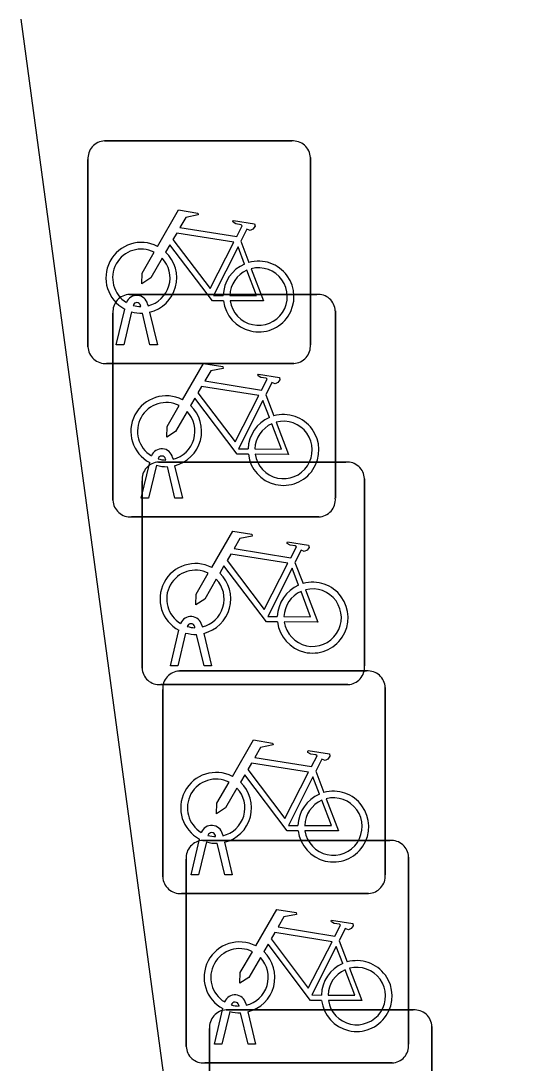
# Model space of a CAD drawing. Extents: x 162157 to 163165, y 378998 to 380775.
# Drawn here: x 162179.287 to 162181.579, y 379858.554 to 379863.234 of the extents above; entities that cross this region are included whole.
import ezdxf

# ---------------------------------------------------------------- set-up
doc = ezdxf.new("R2010")
doc.units = 0
doc.layers.add('IMGEO_Fietsenrek', color=7, linetype='Continuous')
doc.layers.add('IMGEO_Voetpad_open', color=7, linetype='Continuous')

msp = doc.modelspace()

# ---------------------------------------------------------------- linework, layer by layer
at = {"layer": 'IMGEO_Fietsenrek'}
for p, q in [((162179.6629, 379862.6945), (162180.5038, 379862.6945)), ((162180.5038, 379862.6945), (162179.6629, 379862.6945)), ((162179.5885, 379861.7699), (162179.5885, 379862.6108)), ((162179.5885, 379862.6108), (162179.5885, 379861.7699)), ((162180.5875, 379862.6201), (162180.5875, 379861.7792)), ((162180.5875, 379861.7792), (162180.5875, 379862.6201)), ((162180.2752, 379862.2442), (162180.3115, 379862.149)), ((162179.7749, 379862.0055), (162180.6158, 379862.0055)), ((162180.6158, 379862.0055), (162179.7749, 379862.0055)), ((162179.7155, 379861.7793), (162179.7538, 379861.9393)), ((162179.8259, 379861.9509), (162179.8249, 379861.9552)), ((162179.8566, 379861.9624), (162179.8584, 379861.9545)), ((162179.7005, 379861.0809), (162179.7005, 379861.9218)), ((162179.7005, 379861.9218), (162179.7005, 379861.0809)), ((162179.7842, 379861.9271), (162179.7489, 379861.7793)), ((162179.867, 379861.7793), (162179.8331, 379861.921)), ((162179.8654, 379861.9253), (162179.9004, 379861.7793)), ((162180.6995, 379861.9311), (162180.6995, 379861.0902)), ((162180.6995, 379861.0902), (162180.6995, 379861.9311)), ((162179.7489, 379861.7793), (162179.7155, 379861.7793)), ((162179.9004, 379861.7793), (162179.867, 379861.7793)), ((162180.5131, 379861.6955), (162179.6722, 379861.6955)), ((162179.6722, 379861.6955), (162180.5131, 379861.6955)), ((162180.3872, 379861.5552), (162180.4235, 379861.46)), ((162179.8275, 379861.0903), (162179.8658, 379861.2503)), ((162179.8962, 379861.2381), (162179.8609, 379861.0903)), ((162179.9059, 379861.2525), (162180.7468, 379861.2525)), ((162180.7468, 379861.2525), (162179.9059, 379861.2525)), ((162179.9379, 379861.2619), (162179.9369, 379861.2662)), ((162179.9686, 379861.2734), (162179.9704, 379861.2655)), ((162179.979, 379861.0903), (162179.9451, 379861.232)), ((162179.9774, 379861.2363), (162180.0124, 379861.0903)), ((162179.8315, 379860.3279), (162179.8315, 379861.1688)), ((162179.8315, 379861.1688), (162179.8315, 379860.3279)), ((162180.8305, 379861.1781), (162180.8305, 379860.3372)), ((162180.8305, 379860.3372), (162180.8305, 379861.1781)), ((162179.8609, 379861.0903), (162179.8275, 379861.0903)), ((162180.0124, 379861.0903), (162179.979, 379861.0903)), ((162180.6251, 379861.0065), (162179.7842, 379861.0065)), ((162179.7842, 379861.0065), (162180.6251, 379861.0065)), ((162180.5182, 379860.8022), (162180.5545, 379860.707)), ((162179.9585, 379860.3373), (162179.9968, 379860.4973)), ((162180.0689, 379860.5089), (162180.0679, 379860.5132)), ((162180.0996, 379860.5204), (162180.1014, 379860.5125)), ((162180.0272, 379860.4851), (162179.9919, 379860.3373)), ((162180.11, 379860.3373), (162180.0761, 379860.479)), ((162180.1084, 379860.4833), (162180.1434, 379860.3373)), ((162179.9919, 379860.3373), (162179.9585, 379860.3373)), ((162179.9989, 379860.3145), (162180.8398, 379860.3145)), ((162180.8398, 379860.3145), (162179.9989, 379860.3145)), ((162180.1434, 379860.3373), (162180.11, 379860.3373)), ((162180.7561, 379860.2535), (162179.9152, 379860.2535)), ((162179.9152, 379860.2535), (162180.7561, 379860.2535)), ((162179.9245, 379859.3899), (162179.9245, 379860.2308)), ((162179.9245, 379860.2308), (162179.9245, 379859.3899)), ((162180.9235, 379860.2401), (162180.9235, 379859.3992)), ((162180.9235, 379859.3992), (162180.9235, 379860.2401)), ((162180.6112, 379859.8642), (162180.6475, 379859.769)), ((162180.0515, 379859.3993), (162180.0898, 379859.5593)), ((162180.1039, 379859.5535), (162180.9448, 379859.5535)), ((162180.9448, 379859.5535), (162180.1039, 379859.5535)), ((162180.1619, 379859.5709), (162180.1609, 379859.5752)), ((162180.1926, 379859.5824), (162180.1944, 379859.5745)), ((162180.1202, 379859.5471), (162180.0849, 379859.3993)), ((162180.203, 379859.3993), (162180.1691, 379859.541)), ((162180.2014, 379859.5453), (162180.2364, 379859.3993)), ((162180.0295, 379858.6289), (162180.0295, 379859.4698)), ((162180.0295, 379859.4698), (162180.0295, 379858.6289)), ((162181.0285, 379859.4791), (162181.0285, 379858.6382)), ((162181.0285, 379858.6382), (162181.0285, 379859.4791)), ((162180.0849, 379859.3993), (162180.0515, 379859.3993)), ((162180.2364, 379859.3993), (162180.203, 379859.3993)), ((162180.8491, 379859.3155), (162180.0082, 379859.3155)), ((162180.0082, 379859.3155), (162180.8491, 379859.3155)), ((162180.7162, 379859.1032), (162180.7525, 379859.008)), ((162180.2669, 379858.8099), (162180.2659, 379858.8142)), ((162180.2976, 379858.8214), (162180.2994, 379858.8135)), ((162180.1565, 379858.6383), (162180.1948, 379858.7983)), ((162180.2252, 379858.7861), (162180.1899, 379858.6383)), ((162180.2089, 379858.7925), (162181.0498, 379858.7925)), ((162181.0498, 379858.7925), (162180.2089, 379858.7925)), ((162180.308, 379858.6383), (162180.2741, 379858.78)), ((162180.3064, 379858.7843), (162180.3414, 379858.6383)), ((162181.1335, 379858.7181), (162181.1335, 379857.8772)), ((162181.1335, 379857.8772), (162181.1335, 379858.7181)), ((162180.1345, 379857.8679), (162180.1345, 379858.7088)), ((162180.1345, 379858.7088), (162180.1345, 379857.8679)), ((162180.1899, 379858.6383), (162180.1565, 379858.6383)), ((162180.3414, 379858.6383), (162180.308, 379858.6383)), ((162180.9541, 379858.5545), (162180.1132, 379858.5545)), ((162180.1132, 379858.5545), (162180.9541, 379858.5545))]:
    msp.add_line(p, q, dxfattribs=at)
for points in [[(162179.9011, 379862.2212), (162179.9958, 379862.3847), (162180.082, 379862.3709), (162180.0837, 379862.3622), (162180.0276, 379862.3513), (162180.0014, 379862.306), (162180.2566, 379862.2652)], [(162180.2566, 379862.2652), (162180.2816, 379862.314), (162180.2765, 379862.318), (162180.2533, 379862.3217), (162180.2406, 379862.3292), (162180.2396, 379862.3323), (162180.2418, 379862.3369), (162180.3366, 379862.3218), (162180.3389, 379862.3115), (162180.3295, 379862.2991), (162180.3171, 379862.2927), (162180.3026, 379862.2989), (162180.2752, 379862.2442)], [(162180.2437, 379862.24), (162179.9869, 379862.281), (162179.9702, 379862.2522), (162180.1372, 379862.0319), (162180.2437, 379862.24)], [(162180.1968, 379861.9765), (162180.1471, 379861.9766), (162179.9564, 379862.2283), (162179.9374, 379862.1955)], [(162179.9218, 379862.1687), (162179.8702, 379862.0795), (162179.8303, 379862.0535), (162179.8315, 379862.101), (162179.886, 379862.1952)], [(162180.2917, 379862.142), (162180.2624, 379862.2188), (162180.153, 379862.0007), (162180.1957, 379862.0006)], [(162180.2257, 379862.0005), (162180.3456, 379862.0003), (162180.3024, 379862.1139)], [(162180.3222, 379862.1208), (162180.3772, 379861.9762), (162180.2271, 379861.9765)], [(162180.0131, 379861.5322), (162180.1078, 379861.6957), (162180.194, 379861.6819), (162180.1957, 379861.6732), (162180.1396, 379861.6623), (162180.1134, 379861.617), (162180.3686, 379861.5762)], [(162180.3686, 379861.5762), (162180.3936, 379861.625), (162180.3885, 379861.629), (162180.3653, 379861.6327), (162180.3526, 379861.6402), (162180.3516, 379861.6433), (162180.3538, 379861.6479), (162180.4486, 379861.6328), (162180.4509, 379861.6225), (162180.4415, 379861.6101), (162180.4291, 379861.6037), (162180.4146, 379861.6099), (162180.3872, 379861.5552)], [(162180.3557, 379861.551), (162180.0989, 379861.592), (162180.0822, 379861.5632), (162180.2492, 379861.3429), (162180.3557, 379861.551)], [(162180.3088, 379861.2875), (162180.2591, 379861.2876), (162180.0684, 379861.5393), (162180.0494, 379861.5065)], [(162180.4037, 379861.453), (162180.3744, 379861.5298), (162180.265, 379861.3117), (162180.3077, 379861.3116)], [(162180.0338, 379861.4797), (162179.9822, 379861.3905), (162179.9423, 379861.3645), (162179.9435, 379861.412), (162179.998, 379861.5062)], [(162180.3377, 379861.3115), (162180.4576, 379861.3113), (162180.4144, 379861.4249)], [(162180.4342, 379861.4318), (162180.4892, 379861.2872), (162180.3391, 379861.2875)], [(162180.1441, 379860.7792), (162180.2388, 379860.9427), (162180.325, 379860.9289), (162180.3267, 379860.9202), (162180.2706, 379860.9093), (162180.2444, 379860.864), (162180.4996, 379860.8232)], [(162180.4996, 379860.8232), (162180.5246, 379860.872), (162180.5195, 379860.876), (162180.4963, 379860.8797), (162180.4836, 379860.8872), (162180.4826, 379860.8903), (162180.4848, 379860.8949), (162180.5796, 379860.8798), (162180.5819, 379860.8695), (162180.5725, 379860.8571), (162180.5601, 379860.8507), (162180.5456, 379860.8569), (162180.5182, 379860.8022)], [(162180.4867, 379860.798), (162180.2299, 379860.839), (162180.2132, 379860.8102), (162180.3802, 379860.5899), (162180.4867, 379860.798)], [(162180.4398, 379860.5345), (162180.3901, 379860.5346), (162180.1994, 379860.7863), (162180.1804, 379860.7535)], [(162180.5347, 379860.7), (162180.5054, 379860.7768), (162180.396, 379860.5587), (162180.4387, 379860.5586)], [(162180.1648, 379860.7267), (162180.1132, 379860.6375), (162180.0733, 379860.6115), (162180.0745, 379860.659), (162180.129, 379860.7532)], [(162180.5652, 379860.6788), (162180.6202, 379860.5342), (162180.4701, 379860.5345)], [(162180.4687, 379860.5585), (162180.5886, 379860.5583), (162180.5454, 379860.6719)], [(162180.2371, 379859.8412), (162180.3318, 379860.0047), (162180.418, 379859.9909), (162180.4197, 379859.9822), (162180.3636, 379859.9713), (162180.3374, 379859.926), (162180.5926, 379859.8852)], [(162180.5926, 379859.8852), (162180.6176, 379859.934), (162180.6125, 379859.938), (162180.5893, 379859.9417), (162180.5766, 379859.9492), (162180.5756, 379859.9523), (162180.5778, 379859.9569), (162180.6726, 379859.9418), (162180.6749, 379859.9315), (162180.6655, 379859.9191), (162180.6531, 379859.9127), (162180.6386, 379859.9189), (162180.6112, 379859.8642)], [(162180.5797, 379859.86), (162180.3229, 379859.901), (162180.3062, 379859.8722), (162180.4732, 379859.6519), (162180.5797, 379859.86)], [(162180.5328, 379859.5965), (162180.4831, 379859.5966), (162180.2924, 379859.8483), (162180.2734, 379859.8155)], [(162180.6277, 379859.762), (162180.5984, 379859.8388), (162180.489, 379859.6207), (162180.5317, 379859.6206)], [(162180.2578, 379859.7887), (162180.2062, 379859.6995), (162180.1663, 379859.6735), (162180.1675, 379859.721), (162180.222, 379859.8152)], [(162180.6582, 379859.7408), (162180.7132, 379859.5962), (162180.5631, 379859.5965)], [(162180.5617, 379859.6205), (162180.6816, 379859.6203), (162180.6384, 379859.7339)], [(162180.3421, 379859.0802), (162180.4368, 379859.2437), (162180.523, 379859.2299), (162180.5247, 379859.2212), (162180.4686, 379859.2103), (162180.4424, 379859.165), (162180.6976, 379859.1242)], [(162180.6976, 379859.1242), (162180.7226, 379859.173), (162180.7175, 379859.177), (162180.6943, 379859.1807), (162180.6816, 379859.1882), (162180.6806, 379859.1913), (162180.6828, 379859.1959), (162180.7776, 379859.1808), (162180.7799, 379859.1705), (162180.7705, 379859.1581), (162180.7581, 379859.1517), (162180.7436, 379859.1579), (162180.7162, 379859.1032)], [(162180.6847, 379859.099), (162180.4279, 379859.14), (162180.4112, 379859.1112), (162180.5782, 379858.8909), (162180.6847, 379859.099)], [(162180.6378, 379858.8355), (162180.5881, 379858.8356), (162180.3974, 379859.0873), (162180.3784, 379859.0545)], [(162180.3628, 379859.0277), (162180.3112, 379858.9385), (162180.2713, 379858.9125), (162180.2725, 379858.96), (162180.327, 379859.0542)], [(162180.7327, 379859.001), (162180.7034, 379859.0778), (162180.594, 379858.8597), (162180.6367, 379858.8596)], [(162180.6667, 379858.8595), (162180.7866, 379858.8593), (162180.7434, 379858.9729)], [(162180.7632, 379858.9798), (162180.8182, 379858.8352), (162180.6681, 379858.8355)]]:
    msp.add_lwpolyline(points, dxfattribs=at)
for centre, radius, start, end in [((162179.6662, 379862.6166), 0.0779, 92.4484, 184.2845), ((162179.6662, 379862.6166), 0.0779, 92.4484, 184.2845), ((162180.5096, 379862.6168), 0.0779, 2.4484, 94.2845), ((162180.5096, 379862.6168), 0.0779, 2.4484, 94.2845), ((162179.8281, 379862.0799), 0.159, 62.6766, 242.1369), ((162179.8281, 379862.0799), 0.129, 63.3192, 238.903), ((162179.8281, 379862.0799), 0.159, 283.5766, 46.6042), ((162179.8281, 379862.0799), 0.129, 283.6043, 43.4302), ((162180.3547, 379861.9959), 0.159, 113.3408, 178.3217), ((162180.3547, 379861.9959), 0.159, 187.0065, 105.7708), ((162180.3547, 379861.9959), 0.129, 113.923, 177.9556), ((162180.3547, 379861.9959), 0.129, 188.6715, 104.5883), ((162179.7782, 379861.9276), 0.0779, 92.4484, 184.2845), ((162179.7782, 379861.9276), 0.0779, 92.4484, 184.2845), ((162179.8079, 379861.9513), 0.0499, 12.8025, 158.6934), ((162180.6216, 379861.9278), 0.0779, 2.4484, 94.2845), ((162180.6216, 379861.9278), 0.0779, 2.4484, 94.2845), ((162179.8079, 379861.9513), 0.0174, 12.8025, 163.4502), ((162179.8281, 379862.0799), 0.129, 253.415, 269.0204), ((162179.8281, 379862.0799), 0.159, 253.9967, 271.7867), ((162179.6664, 379861.7732), 0.0779, 182.4484, 274.2845), ((162179.6664, 379861.7732), 0.0779, 182.4484, 274.2845), ((162180.5098, 379861.7734), 0.0779, 272.4484, 4.2845), ((162180.5098, 379861.7734), 0.0779, 272.4484, 4.2845), ((162179.9401, 379861.3909), 0.159, 62.6766, 242.1369), ((162179.9401, 379861.3909), 0.129, 63.3192, 238.903), ((162179.9401, 379861.3909), 0.129, 283.6043, 43.4302), ((162179.9401, 379861.3909), 0.159, 283.5766, 46.6042), ((162180.4667, 379861.3069), 0.159, 113.3408, 178.3217), ((162180.4667, 379861.3069), 0.159, 187.0065, 105.7708), ((162180.4667, 379861.3069), 0.129, 113.923, 177.9556), ((162180.4667, 379861.3069), 0.129, 188.6715, 104.5883), ((162179.9199, 379861.2623), 0.0499, 12.8025, 158.6934), ((162179.9092, 379861.1746), 0.0779, 92.4484, 184.2845), ((162179.9092, 379861.1746), 0.0779, 92.4484, 184.2845), ((162179.9401, 379861.3909), 0.159, 253.9967, 271.7867), ((162179.9199, 379861.2623), 0.0174, 12.8025, 163.4502), ((162179.9401, 379861.3909), 0.129, 253.415, 269.0204), ((162180.7526, 379861.1748), 0.0779, 2.4484, 94.2845), ((162180.7526, 379861.1748), 0.0779, 2.4484, 94.2845), ((162179.7784, 379861.0842), 0.0779, 182.4484, 274.2845), ((162179.7784, 379861.0842), 0.0779, 182.4484, 274.2845), ((162180.6218, 379861.0844), 0.0779, 272.4484, 4.2845), ((162180.6218, 379861.0844), 0.0779, 272.4484, 4.2845), ((162180.0711, 379860.6379), 0.159, 62.6766, 242.1369), ((162180.0711, 379860.6379), 0.129, 63.3192, 238.903), ((162180.0711, 379860.6379), 0.129, 283.6043, 43.4302), ((162180.0711, 379860.6379), 0.159, 283.5766, 46.6042), ((162180.5977, 379860.5539), 0.159, 113.3408, 178.3217), ((162180.5977, 379860.5539), 0.159, 187.0065, 105.7708), ((162180.5977, 379860.5539), 0.129, 188.6715, 104.5883), ((162180.5977, 379860.5539), 0.129, 113.923, 177.9556), ((162180.0509, 379860.5093), 0.0499, 12.8025, 158.6934), ((162180.0509, 379860.5093), 0.0174, 12.8025, 163.4502), ((162180.0711, 379860.6379), 0.129, 253.415, 269.0204), ((162180.0711, 379860.6379), 0.159, 253.9967, 271.7867), ((162179.9094, 379860.3312), 0.0779, 182.4484, 274.2845), ((162179.9094, 379860.3312), 0.0779, 182.4484, 274.2845), ((162180.0022, 379860.2366), 0.0779, 92.4484, 184.2845), ((162180.0022, 379860.2366), 0.0779, 92.4484, 184.2845), ((162180.7528, 379860.3314), 0.0779, 272.4484, 4.2845), ((162180.7528, 379860.3314), 0.0779, 272.4484, 4.2845), ((162180.8456, 379860.2368), 0.0779, 2.4484, 94.2845), ((162180.8456, 379860.2368), 0.0779, 2.4484, 94.2845), ((162180.1641, 379859.6999), 0.159, 62.6766, 242.1369), ((162180.1641, 379859.6999), 0.129, 63.3192, 238.903), ((162180.1641, 379859.6999), 0.129, 283.6043, 43.4302), ((162180.1641, 379859.6999), 0.159, 283.5766, 46.6042), ((162180.6907, 379859.6159), 0.159, 113.3408, 178.3217), ((162180.6907, 379859.6159), 0.159, 187.0065, 105.7708), ((162180.6907, 379859.6159), 0.129, 188.6715, 104.5883), ((162180.6907, 379859.6159), 0.129, 113.923, 177.9556), ((162180.1439, 379859.5713), 0.0499, 12.8025, 158.6934), ((162180.1072, 379859.4756), 0.0779, 92.4484, 184.2845), ((162180.1072, 379859.4756), 0.0779, 92.4484, 184.2845), ((162180.1439, 379859.5713), 0.0174, 12.8025, 163.4502), ((162180.1641, 379859.6999), 0.129, 253.415, 269.0204), ((162180.9506, 379859.4758), 0.0779, 2.4484, 94.2845), ((162180.9506, 379859.4758), 0.0779, 2.4484, 94.2845), ((162180.1641, 379859.6999), 0.159, 253.9967, 271.7867), ((162180.0024, 379859.3932), 0.0779, 182.4484, 274.2845), ((162180.0024, 379859.3932), 0.0779, 182.4484, 274.2845), ((162180.8458, 379859.3934), 0.0779, 272.4484, 4.2845), ((162180.8458, 379859.3934), 0.0779, 272.4484, 4.2845), ((162180.2691, 379858.9389), 0.159, 62.6766, 242.1369), ((162180.2691, 379858.9389), 0.129, 63.3192, 238.903), ((162180.2691, 379858.9389), 0.159, 283.5766, 46.6042), ((162180.2691, 379858.9389), 0.129, 283.6043, 43.4302), ((162180.7957, 379858.8549), 0.159, 113.3408, 178.3217), ((162180.7957, 379858.8549), 0.159, 187.0065, 105.7708), ((162180.7957, 379858.8549), 0.129, 113.923, 177.9556), ((162180.7957, 379858.8549), 0.129, 188.6715, 104.5883), ((162180.2489, 379858.8103), 0.0499, 12.8025, 158.6934), ((162180.2489, 379858.8103), 0.0174, 12.8025, 163.4502), ((162180.2691, 379858.9389), 0.129, 253.415, 269.0204), ((162180.2122, 379858.7146), 0.0779, 92.4484, 184.2845), ((162180.2122, 379858.7146), 0.0779, 92.4484, 184.2845), ((162180.2691, 379858.9389), 0.159, 253.9967, 271.7867), ((162181.0556, 379858.7148), 0.0779, 2.4484, 94.2845), ((162181.0556, 379858.7148), 0.0779, 2.4484, 94.2845), ((162180.1074, 379858.6322), 0.0779, 182.4484, 274.2845), ((162180.1074, 379858.6322), 0.0779, 182.4484, 274.2845), ((162180.9508, 379858.6324), 0.0779, 272.4484, 4.2845), ((162180.9508, 379858.6324), 0.0779, 272.4484, 4.2845)]:
    msp.add_arc(centre, radius, start, end, dxfattribs=at)
at = {"layer": 'IMGEO_Voetpad_open'}
msp.add_lwpolyline([(162179.287, 379863.241), (162181.579, 379846.277)], dxfattribs=at)

doc.saveas('drawing.dxf')
